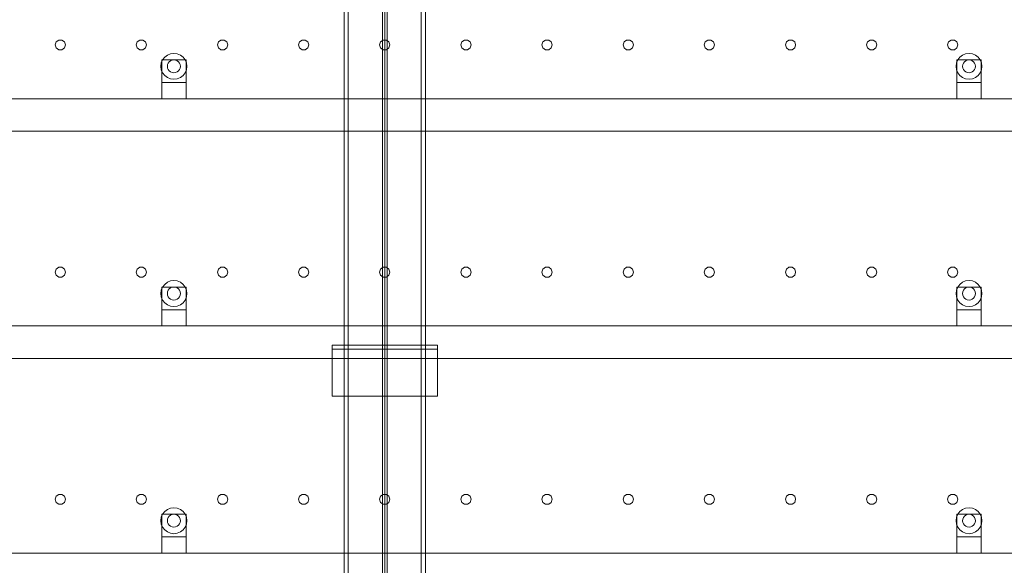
# Model space of a CAD drawing. Header units: millimetres. Extents: x -4395 to 65662, y -65530 to 6847.
# Tile 983 of 1034: x 49011 to 50225, y 1655 to 2328. Entities that reach past the tile are written whole.
import ezdxf

# ---------------------------------------------------------------- set-up
doc = ezdxf.new("R2010")
doc.units = ezdxf.units.MM
doc.layers.add('lateral_secador', color=7, linetype='Continuous', lineweight=0)

msp = doc.modelspace()

# ---------------------------------------------------------------- linework, layer by layer
at = {"layer": 'lateral_secador'}
for p, q in [((49411.134, 2925), (49411.134, 20)), ((49416.134, 20), (49416.134, 2925)), ((49458.134, 2925), (49458.134, 60)), ((49461.134, 0), (49461.134, 2925)), ((49464.134, 60), (49464.134, 2925)), ((49506.134, 2925), (49506.134, 20)), ((49511.134, 20), (49511.134, 2925)), ((49055.997, 2300.082), (49054.784, 2296.35)), ((49054.784, 2296.35), (49055.997, 2292.618)), ((49059.172, 2302.389), (49055.997, 2300.082)), ((49063.096, 2302.389), (49059.172, 2302.389)), ((49066.271, 2300.082), (49063.096, 2302.389)), ((49067.484, 2296.35), (49066.271, 2300.082)), ((49066.271, 2292.618), (49067.484, 2296.35)), ((49155.997, 2300.082), (49154.784, 2296.35)), ((49154.784, 2296.35), (49155.997, 2292.618)), ((49159.172, 2302.389), (49155.997, 2300.082)), ((49163.096, 2302.389), (49159.172, 2302.389)), ((49166.271, 2300.082), (49163.096, 2302.389)), ((49167.484, 2296.35), (49166.271, 2300.082)), ((49166.271, 2292.618), (49167.484, 2296.35)), ((49255.997, 2300.082), (49254.784, 2296.35)), ((49254.784, 2296.35), (49255.997, 2292.618)), ((49259.172, 2302.389), (49255.997, 2300.082)), ((49263.096, 2302.389), (49259.172, 2302.389)), ((49266.271, 2300.082), (49263.096, 2302.389)), ((49267.484, 2296.35), (49266.271, 2300.082)), ((49266.271, 2292.618), (49267.484, 2296.35)), ((49355.997, 2300.082), (49354.784, 2296.35)), ((49354.784, 2296.35), (49355.997, 2292.618)), ((49359.172, 2302.389), (49355.997, 2300.082)), ((49363.096, 2302.389), (49359.172, 2302.389)), ((49366.271, 2300.082), (49363.096, 2302.389)), ((49367.484, 2296.35), (49366.271, 2300.082)), ((49366.271, 2292.618), (49367.484, 2296.35)), ((49455.997, 2300.082), (49454.784, 2296.35)), ((49454.784, 2296.35), (49455.997, 2292.618)), ((49459.172, 2302.389), (49455.997, 2300.082)), ((49463.096, 2302.389), (49459.172, 2302.389)), ((49466.271, 2300.082), (49463.096, 2302.389)), ((49467.484, 2296.35), (49466.271, 2300.082)), ((49466.271, 2292.618), (49467.484, 2296.35)), ((49555.997, 2300.082), (49554.784, 2296.35)), ((49554.784, 2296.35), (49555.997, 2292.618)), ((49559.172, 2302.389), (49555.997, 2300.082)), ((49563.096, 2302.389), (49559.172, 2302.389)), ((49566.271, 2300.082), (49563.096, 2302.389)), ((49567.484, 2296.35), (49566.271, 2300.082)), ((49566.271, 2292.618), (49567.484, 2296.35)), ((49655.997, 2300.082), (49654.784, 2296.35)), ((49654.784, 2296.35), (49655.997, 2292.618)), ((49659.172, 2302.389), (49655.997, 2300.082)), ((49663.096, 2302.389), (49659.172, 2302.389)), ((49666.271, 2300.082), (49663.096, 2302.389)), ((49667.484, 2296.35), (49666.271, 2300.082)), ((49666.271, 2292.618), (49667.484, 2296.35)), ((49755.997, 2300.082), (49754.784, 2296.35)), ((49754.784, 2296.35), (49755.997, 2292.618)), ((49759.172, 2302.389), (49755.997, 2300.082)), ((49763.096, 2302.389), (49759.172, 2302.389)), ((49766.271, 2300.082), (49763.096, 2302.389)), ((49767.484, 2296.35), (49766.271, 2300.082)), ((49766.271, 2292.618), (49767.484, 2296.35)), ((49855.997, 2300.082), (49854.784, 2296.35)), ((49854.784, 2296.35), (49855.997, 2292.618)), ((49859.172, 2302.389), (49855.997, 2300.082)), ((49863.096, 2302.389), (49859.172, 2302.389)), ((49866.271, 2300.082), (49863.096, 2302.389)), ((49867.484, 2296.35), (49866.271, 2300.082)), ((49866.271, 2292.618), (49867.484, 2296.35)), ((49955.997, 2300.082), (49954.784, 2296.35)), ((49954.784, 2296.35), (49955.997, 2292.618)), ((49959.172, 2302.389), (49955.997, 2300.082)), ((49963.096, 2302.389), (49959.172, 2302.389)), ((49966.271, 2300.082), (49963.096, 2302.389)), ((49967.484, 2296.35), (49966.271, 2300.082)), ((49966.271, 2292.618), (49967.484, 2296.35)), ((50055.997, 2300.082), (50054.784, 2296.35)), ((50054.784, 2296.35), (50055.997, 2292.618)), ((50059.172, 2302.389), (50055.997, 2300.082)), ((50063.096, 2302.389), (50059.172, 2302.389)), ((50066.271, 2300.082), (50063.096, 2302.389)), ((50067.484, 2296.35), (50066.271, 2300.082)), ((50066.271, 2292.618), (50067.484, 2296.35)), ((50155.997, 2300.082), (50154.784, 2296.35)), ((50154.784, 2296.35), (50155.997, 2292.618)), ((50159.172, 2302.389), (50155.997, 2300.082)), ((50163.096, 2302.389), (50159.172, 2302.389)), ((50166.271, 2300.082), (50163.096, 2302.389)), ((50167.484, 2296.35), (50166.271, 2300.082)), ((50166.271, 2292.618), (50167.484, 2296.35)), ((49055.997, 2292.618), (49059.172, 2290.311)), ((49059.172, 2290.311), (49063.096, 2290.311)), ((49063.096, 2290.311), (49066.271, 2292.618)), ((49155.997, 2292.618), (49159.172, 2290.311)), ((49159.172, 2290.311), (49163.096, 2290.311)), ((49163.096, 2290.311), (49166.271, 2292.618)), ((49193.134, 2283.856), (49189.82, 2281.314)), ((49196.993, 2285.455), (49193.134, 2283.856)), ((49201.134, 2286), (49196.993, 2285.455)), ((49205.275, 2285.455), (49201.134, 2286)), ((49209.134, 2283.856), (49205.275, 2285.455)), ((49212.448, 2281.314), (49209.134, 2283.856)), ((49255.997, 2292.618), (49259.172, 2290.311)), ((49259.172, 2290.311), (49263.096, 2290.311)), ((49263.096, 2290.311), (49266.271, 2292.618)), ((49355.997, 2292.618), (49359.172, 2290.311)), ((49359.172, 2290.311), (49363.096, 2290.311)), ((49363.096, 2290.311), (49366.271, 2292.618)), ((49455.997, 2292.618), (49459.172, 2290.311)), ((49459.172, 2290.311), (49463.096, 2290.311)), ((49463.096, 2290.311), (49466.271, 2292.618)), ((49555.997, 2292.618), (49559.172, 2290.311)), ((49559.172, 2290.311), (49563.096, 2290.311)), ((49563.096, 2290.311), (49566.271, 2292.618)), ((49655.997, 2292.618), (49659.172, 2290.311)), ((49659.172, 2290.311), (49663.096, 2290.311)), ((49663.096, 2290.311), (49666.271, 2292.618)), ((49755.997, 2292.618), (49759.172, 2290.311)), ((49759.172, 2290.311), (49763.096, 2290.311)), ((49763.096, 2290.311), (49766.271, 2292.618)), ((49855.997, 2292.618), (49859.172, 2290.311)), ((49859.172, 2290.311), (49863.096, 2290.311)), ((49863.096, 2290.311), (49866.271, 2292.618)), ((49955.997, 2292.618), (49959.172, 2290.311)), ((49959.172, 2290.311), (49963.096, 2290.311)), ((49963.096, 2290.311), (49966.271, 2292.618)), ((50055.997, 2292.618), (50059.172, 2290.311)), ((50059.172, 2290.311), (50063.096, 2290.311)), ((50063.096, 2290.311), (50066.271, 2292.618)), ((50155.997, 2292.618), (50159.172, 2290.311)), ((50159.172, 2290.311), (50163.096, 2290.311)), ((50163.096, 2290.311), (50166.271, 2292.618)), ((50173.134, 2283.856), (50169.82, 2281.314)), ((50176.993, 2285.455), (50173.134, 2283.856)), ((50181.134, 2286), (50176.993, 2285.455)), ((50185.275, 2285.455), (50181.134, 2286)), ((50189.134, 2283.856), (50185.275, 2285.455)), ((50192.448, 2281.314), (50189.134, 2283.856)), ((49185.679, 2274.141), (49185.134, 2270)), ((49185.134, 2270), (49185.679, 2265.859)), ((49187.277, 2278), (49185.679, 2274.141)), ((49186.134, 2278), (49216.134, 2278)), ((49186.134, 2278), (49186.134, 2250)), ((49189.82, 2281.314), (49187.277, 2278)), ((49193.406, 2272.071), (49193.134, 2270)), ((49193.134, 2270), (49193.406, 2267.929)), ((49194.206, 2274), (49193.406, 2272.071)), ((49195.477, 2275.657), (49194.206, 2274)), ((49197.134, 2276.928), (49195.477, 2275.657)), ((49199.063, 2277.727), (49197.134, 2276.928)), ((49201.134, 2278), (49199.063, 2277.727)), ((49203.204, 2277.727), (49201.134, 2278)), ((49205.134, 2276.928), (49203.204, 2277.727)), ((49206.791, 2275.657), (49205.134, 2276.928)), ((49208.062, 2274), (49206.791, 2275.657)), ((49208.861, 2272.071), (49208.062, 2274)), ((49209.134, 2270), (49208.861, 2272.071)), ((49208.861, 2267.929), (49209.134, 2270)), ((49214.99, 2278), (49212.448, 2281.314)), ((49216.589, 2274.141), (49214.99, 2278)), ((49216.134, 2250), (49216.134, 2278)), ((49217.134, 2270), (49216.589, 2274.141)), ((49216.589, 2265.859), (49217.134, 2270)), ((50165.679, 2274.141), (50165.134, 2270)), ((50165.134, 2270), (50165.679, 2265.859)), ((50167.277, 2278), (50165.679, 2274.141)), ((50166.134, 2278), (50196.134, 2278)), ((50166.134, 2278), (50166.134, 2250)), ((50169.82, 2281.314), (50167.277, 2278)), ((50173.406, 2272.071), (50173.134, 2270)), ((50173.134, 2270), (50173.406, 2267.929)), ((50174.206, 2274), (50173.406, 2272.071)), ((50175.477, 2275.657), (50174.206, 2274)), ((50177.134, 2276.928), (50175.477, 2275.657)), ((50179.063, 2277.727), (50177.134, 2276.928)), ((50181.134, 2278), (50179.063, 2277.727)), ((50183.204, 2277.727), (50181.134, 2278)), ((50185.134, 2276.928), (50183.204, 2277.727)), ((50186.791, 2275.657), (50185.134, 2276.928)), ((50188.062, 2274), (50186.791, 2275.657)), ((50188.861, 2272.071), (50188.062, 2274)), ((50189.134, 2270), (50188.861, 2272.071)), ((50188.861, 2267.929), (50189.134, 2270)), ((50194.99, 2278), (50192.448, 2281.314)), ((50196.589, 2274.141), (50194.99, 2278)), ((50196.134, 2250), (50196.134, 2278)), ((50197.134, 2270), (50196.589, 2274.141)), ((50196.589, 2265.859), (50197.134, 2270)), ((49185.679, 2265.859), (49187.277, 2262)), ((49187.277, 2262), (49189.82, 2258.686)), ((49189.82, 2258.686), (49193.134, 2256.144)), ((49193.406, 2267.929), (49194.206, 2266)), ((49194.206, 2266), (49195.477, 2264.343)), ((49195.477, 2264.343), (49197.134, 2263.072)), ((49197.134, 2263.072), (49199.063, 2262.273)), ((49199.063, 2262.273), (49201.134, 2262)), ((49201.134, 2262), (49203.204, 2262.273)), ((49203.204, 2262.273), (49205.134, 2263.072)), ((49205.134, 2263.072), (49206.791, 2264.343)), ((49206.791, 2264.343), (49208.062, 2266)), ((49208.062, 2266), (49208.861, 2267.929)), ((49209.134, 2256.144), (49212.448, 2258.686)), ((49212.448, 2258.686), (49214.99, 2262)), ((49214.99, 2262), (49216.589, 2265.859)), ((50165.679, 2265.859), (50167.277, 2262)), ((50167.277, 2262), (50169.82, 2258.686)), ((50169.82, 2258.686), (50173.134, 2256.144)), ((50173.406, 2267.929), (50174.206, 2266)), ((50174.206, 2266), (50175.477, 2264.343)), ((50175.477, 2264.343), (50177.134, 2263.072)), ((50177.134, 2263.072), (50179.063, 2262.273)), ((50179.063, 2262.273), (50181.134, 2262)), ((50181.134, 2262), (50183.204, 2262.273)), ((50183.204, 2262.273), (50185.134, 2263.072)), ((50185.134, 2263.072), (50186.791, 2264.343)), ((50186.791, 2264.343), (50188.062, 2266)), ((50188.062, 2266), (50188.861, 2267.929)), ((50189.134, 2256.144), (50192.448, 2258.686)), ((50192.448, 2258.686), (50194.99, 2262)), ((50194.99, 2262), (50196.589, 2265.859)), ((49186.134, 2250), (49216.134, 2250)), ((49186.134, 2250), (49186.134, 2230)), ((49193.134, 2256.144), (49196.993, 2254.545)), ((49196.993, 2254.545), (49201.134, 2254)), ((49201.134, 2254), (49205.275, 2254.545)), ((49205.275, 2254.545), (49209.134, 2256.144)), ((49216.134, 2230), (49216.134, 2250)), ((50166.134, 2250), (50196.134, 2250)), ((50166.134, 2250), (50166.134, 2230)), ((50173.134, 2256.144), (50176.993, 2254.545)), ((50176.993, 2254.545), (50181.134, 2254)), ((50181.134, 2254), (50185.275, 2254.545)), ((50185.275, 2254.545), (50189.134, 2256.144)), ((50196.134, 2230), (50196.134, 2250)), ((40811.134, 2230), (60111.134, 2230)), ((49186.134, 2230), (49216.134, 2230)), ((50166.134, 2230), (50196.134, 2230)), ((40811.134, 2190), (60111.134, 2190)), ((49055.997, 2020.082), (49054.784, 2016.35)), ((49054.784, 2016.35), (49055.997, 2012.618)), ((49059.172, 2022.389), (49055.997, 2020.082)), ((49063.096, 2022.389), (49059.172, 2022.389)), ((49066.271, 2020.082), (49063.096, 2022.389)), ((49067.484, 2016.35), (49066.271, 2020.082)), ((49066.271, 2012.618), (49067.484, 2016.35)), ((49155.997, 2020.082), (49154.784, 2016.35)), ((49154.784, 2016.35), (49155.997, 2012.618)), ((49159.172, 2022.389), (49155.997, 2020.082)), ((49163.096, 2022.389), (49159.172, 2022.389)), ((49166.271, 2020.082), (49163.096, 2022.389)), ((49167.484, 2016.35), (49166.271, 2020.082)), ((49166.271, 2012.618), (49167.484, 2016.35)), ((49255.997, 2020.082), (49254.784, 2016.35)), ((49254.784, 2016.35), (49255.997, 2012.618)), ((49259.172, 2022.389), (49255.997, 2020.082)), ((49263.096, 2022.389), (49259.172, 2022.389)), ((49266.271, 2020.082), (49263.096, 2022.389)), ((49267.484, 2016.35), (49266.271, 2020.082)), ((49266.271, 2012.618), (49267.484, 2016.35)), ((49355.997, 2020.082), (49354.784, 2016.35)), ((49354.784, 2016.35), (49355.997, 2012.618)), ((49359.172, 2022.389), (49355.997, 2020.082)), ((49363.096, 2022.389), (49359.172, 2022.389)), ((49366.271, 2020.082), (49363.096, 2022.389)), ((49367.484, 2016.35), (49366.271, 2020.082)), ((49366.271, 2012.618), (49367.484, 2016.35)), ((49455.997, 2020.082), (49454.784, 2016.35)), ((49454.784, 2016.35), (49455.997, 2012.618)), ((49459.172, 2022.389), (49455.997, 2020.082)), ((49463.096, 2022.389), (49459.172, 2022.389)), ((49466.271, 2020.082), (49463.096, 2022.389)), ((49467.484, 2016.35), (49466.271, 2020.082)), ((49466.271, 2012.618), (49467.484, 2016.35)), ((49555.997, 2020.082), (49554.784, 2016.35)), ((49554.784, 2016.35), (49555.997, 2012.618)), ((49559.172, 2022.389), (49555.997, 2020.082)), ((49563.096, 2022.389), (49559.172, 2022.389)), ((49566.271, 2020.082), (49563.096, 2022.389)), ((49567.484, 2016.35), (49566.271, 2020.082)), ((49566.271, 2012.618), (49567.484, 2016.35)), ((49655.997, 2020.082), (49654.784, 2016.35)), ((49654.784, 2016.35), (49655.997, 2012.618)), ((49659.172, 2022.389), (49655.997, 2020.082)), ((49663.096, 2022.389), (49659.172, 2022.389)), ((49666.271, 2020.082), (49663.096, 2022.389)), ((49667.484, 2016.35), (49666.271, 2020.082)), ((49666.271, 2012.618), (49667.484, 2016.35)), ((49755.997, 2020.082), (49754.784, 2016.35)), ((49754.784, 2016.35), (49755.997, 2012.618)), ((49759.172, 2022.389), (49755.997, 2020.082)), ((49763.096, 2022.389), (49759.172, 2022.389)), ((49766.271, 2020.082), (49763.096, 2022.389)), ((49767.484, 2016.35), (49766.271, 2020.082)), ((49766.271, 2012.618), (49767.484, 2016.35)), ((49855.997, 2020.082), (49854.784, 2016.35)), ((49854.784, 2016.35), (49855.997, 2012.618)), ((49859.172, 2022.389), (49855.997, 2020.082)), ((49863.096, 2022.389), (49859.172, 2022.389)), ((49866.271, 2020.082), (49863.096, 2022.389)), ((49867.484, 2016.35), (49866.271, 2020.082)), ((49866.271, 2012.618), (49867.484, 2016.35)), ((49955.997, 2020.082), (49954.784, 2016.35)), ((49954.784, 2016.35), (49955.997, 2012.618)), ((49959.172, 2022.389), (49955.997, 2020.082)), ((49963.096, 2022.389), (49959.172, 2022.389)), ((49966.271, 2020.082), (49963.096, 2022.389)), ((49967.484, 2016.35), (49966.271, 2020.082)), ((49966.271, 2012.618), (49967.484, 2016.35)), ((50055.997, 2020.082), (50054.784, 2016.35)), ((50054.784, 2016.35), (50055.997, 2012.618)), ((50059.172, 2022.389), (50055.997, 2020.082)), ((50063.096, 2022.389), (50059.172, 2022.389)), ((50066.271, 2020.082), (50063.096, 2022.389)), ((50067.484, 2016.35), (50066.271, 2020.082)), ((50066.271, 2012.618), (50067.484, 2016.35)), ((50155.997, 2020.082), (50154.784, 2016.35)), ((50154.784, 2016.35), (50155.997, 2012.618)), ((50159.172, 2022.389), (50155.997, 2020.082)), ((50163.096, 2022.389), (50159.172, 2022.389)), ((50166.271, 2020.082), (50163.096, 2022.389)), ((50167.484, 2016.35), (50166.271, 2020.082)), ((50166.271, 2012.618), (50167.484, 2016.35)), ((49055.997, 2012.618), (49059.172, 2010.311)), ((49059.172, 2010.311), (49063.096, 2010.311)), ((49063.096, 2010.311), (49066.271, 2012.618)), ((49155.997, 2012.618), (49159.172, 2010.311)), ((49159.172, 2010.311), (49163.096, 2010.311)), ((49163.096, 2010.311), (49166.271, 2012.618)), ((49193.134, 2003.856), (49189.82, 2001.314)), ((49196.993, 2005.455), (49193.134, 2003.856)), ((49201.134, 2006), (49196.993, 2005.455)), ((49205.275, 2005.455), (49201.134, 2006)), ((49209.134, 2003.856), (49205.275, 2005.455)), ((49212.448, 2001.314), (49209.134, 2003.856)), ((49255.997, 2012.618), (49259.172, 2010.311)), ((49259.172, 2010.311), (49263.096, 2010.311)), ((49263.096, 2010.311), (49266.271, 2012.618)), ((49355.997, 2012.618), (49359.172, 2010.311)), ((49359.172, 2010.311), (49363.096, 2010.311)), ((49363.096, 2010.311), (49366.271, 2012.618)), ((49455.997, 2012.618), (49459.172, 2010.311)), ((49459.172, 2010.311), (49463.096, 2010.311)), ((49463.096, 2010.311), (49466.271, 2012.618)), ((49555.997, 2012.618), (49559.172, 2010.311)), ((49559.172, 2010.311), (49563.096, 2010.311)), ((49563.096, 2010.311), (49566.271, 2012.618)), ((49655.997, 2012.618), (49659.172, 2010.311)), ((49659.172, 2010.311), (49663.096, 2010.311)), ((49663.096, 2010.311), (49666.271, 2012.618)), ((49755.997, 2012.618), (49759.172, 2010.311)), ((49759.172, 2010.311), (49763.096, 2010.311)), ((49763.096, 2010.311), (49766.271, 2012.618)), ((49855.997, 2012.618), (49859.172, 2010.311)), ((49859.172, 2010.311), (49863.096, 2010.311)), ((49863.096, 2010.311), (49866.271, 2012.618)), ((49955.997, 2012.618), (49959.172, 2010.311)), ((49959.172, 2010.311), (49963.096, 2010.311)), ((49963.096, 2010.311), (49966.271, 2012.618)), ((50055.997, 2012.618), (50059.172, 2010.311)), ((50059.172, 2010.311), (50063.096, 2010.311)), ((50063.096, 2010.311), (50066.271, 2012.618)), ((50155.997, 2012.618), (50159.172, 2010.311)), ((50159.172, 2010.311), (50163.096, 2010.311)), ((50163.096, 2010.311), (50166.271, 2012.618)), ((50173.134, 2003.856), (50169.82, 2001.314)), ((50176.993, 2005.455), (50173.134, 2003.856)), ((50181.134, 2006), (50176.993, 2005.455)), ((50185.275, 2005.455), (50181.134, 2006)), ((50189.134, 2003.856), (50185.275, 2005.455)), ((50192.448, 2001.314), (50189.134, 2003.856)), ((49185.679, 1994.141), (49185.134, 1990)), ((49187.277, 1998), (49185.679, 1994.141)), ((49186.134, 1998), (49216.134, 1998)), ((49186.134, 1998), (49186.134, 1970)), ((49189.82, 2001.314), (49187.277, 1998)), ((49193.406, 1992.071), (49193.134, 1990)), ((49194.206, 1994), (49193.406, 1992.071)), ((49195.477, 1995.657), (49194.206, 1994)), ((49197.134, 1996.928), (49195.477, 1995.657)), ((49199.063, 1997.727), (49197.134, 1996.928)), ((49201.134, 1998), (49199.063, 1997.727)), ((49203.204, 1997.727), (49201.134, 1998)), ((49205.134, 1996.928), (49203.204, 1997.727)), ((49206.791, 1995.657), (49205.134, 1996.928)), ((49208.062, 1994), (49206.791, 1995.657)), ((49208.861, 1992.071), (49208.062, 1994)), ((49209.134, 1990), (49208.861, 1992.071)), ((49214.99, 1998), (49212.448, 2001.314)), ((49216.589, 1994.141), (49214.99, 1998)), ((49216.134, 1970), (49216.134, 1998)), ((49217.134, 1990), (49216.589, 1994.141)), ((50165.679, 1994.141), (50165.134, 1990)), ((50167.277, 1998), (50165.679, 1994.141)), ((50166.134, 1998), (50196.134, 1998)), ((50166.134, 1998), (50166.134, 1970)), ((50169.82, 2001.314), (50167.277, 1998)), ((50173.406, 1992.071), (50173.134, 1990)), ((50174.206, 1994), (50173.406, 1992.071)), ((50175.477, 1995.657), (50174.206, 1994)), ((50177.134, 1996.928), (50175.477, 1995.657)), ((50179.063, 1997.727), (50177.134, 1996.928)), ((50181.134, 1998), (50179.063, 1997.727)), ((50183.204, 1997.727), (50181.134, 1998)), ((50185.134, 1996.928), (50183.204, 1997.727)), ((50186.791, 1995.657), (50185.134, 1996.928)), ((50188.062, 1994), (50186.791, 1995.657)), ((50188.861, 1992.071), (50188.062, 1994)), ((50189.134, 1990), (50188.861, 1992.071)), ((50194.99, 1998), (50192.448, 2001.314)), ((50196.589, 1994.141), (50194.99, 1998)), ((50196.134, 1970), (50196.134, 1998)), ((50197.134, 1990), (50196.589, 1994.141)), ((49185.134, 1990), (49185.679, 1985.859)), ((49185.679, 1985.859), (49187.277, 1982)), ((49187.277, 1982), (49189.82, 1978.686)), ((49189.82, 1978.686), (49193.134, 1976.144)), ((49193.134, 1990), (49193.406, 1987.929)), ((49193.406, 1987.929), (49194.206, 1986)), ((49194.206, 1986), (49195.477, 1984.343)), ((49195.477, 1984.343), (49197.134, 1983.072)), ((49197.134, 1983.072), (49199.063, 1982.273)), ((49199.063, 1982.273), (49201.134, 1982)), ((49201.134, 1982), (49203.204, 1982.273)), ((49203.204, 1982.273), (49205.134, 1983.072)), ((49205.134, 1983.072), (49206.791, 1984.343)), ((49206.791, 1984.343), (49208.062, 1986)), ((49208.062, 1986), (49208.861, 1987.929)), ((49208.861, 1987.929), (49209.134, 1990)), ((49209.134, 1976.144), (49212.448, 1978.686)), ((49212.448, 1978.686), (49214.99, 1982)), ((49214.99, 1982), (49216.589, 1985.859)), ((49216.589, 1985.859), (49217.134, 1990)), ((50165.134, 1990), (50165.679, 1985.859)), ((50165.679, 1985.859), (50167.277, 1982)), ((50167.277, 1982), (50169.82, 1978.686)), ((50169.82, 1978.686), (50173.134, 1976.144)), ((50173.134, 1990), (50173.406, 1987.929)), ((50173.406, 1987.929), (50174.206, 1986)), ((50174.206, 1986), (50175.477, 1984.343)), ((50175.477, 1984.343), (50177.134, 1983.072)), ((50177.134, 1983.072), (50179.063, 1982.273)), ((50179.063, 1982.273), (50181.134, 1982)), ((50181.134, 1982), (50183.204, 1982.273)), ((50183.204, 1982.273), (50185.134, 1983.072)), ((50185.134, 1983.072), (50186.791, 1984.343)), ((50186.791, 1984.343), (50188.062, 1986)), ((50188.062, 1986), (50188.861, 1987.929)), ((50188.861, 1987.929), (50189.134, 1990)), ((50189.134, 1976.144), (50192.448, 1978.686)), ((50192.448, 1978.686), (50194.99, 1982)), ((50194.99, 1982), (50196.589, 1985.859)), ((50196.589, 1985.859), (50197.134, 1990)), ((49186.134, 1970), (49216.134, 1970)), ((49186.134, 1970), (49186.134, 1950)), ((49193.134, 1976.144), (49196.993, 1974.545)), ((49196.993, 1974.545), (49201.134, 1974)), ((49201.134, 1974), (49205.275, 1974.545)), ((49205.275, 1974.545), (49209.134, 1976.144)), ((49216.134, 1950), (49216.134, 1970)), ((50166.134, 1970), (50196.134, 1970)), ((50166.134, 1970), (50166.134, 1950)), ((50173.134, 1976.144), (50176.993, 1974.545)), ((50176.993, 1974.545), (50181.134, 1974)), ((50181.134, 1974), (50185.275, 1974.545)), ((50185.275, 1974.545), (50189.134, 1976.144)), ((50196.134, 1950), (50196.134, 1970)), ((40811.134, 1950), (60111.134, 1950)), ((49186.134, 1950), (49216.134, 1950)), ((50166.134, 1950), (50196.134, 1950)), ((49396.134, 1926.5), (49526.134, 1926.5)), ((49396.134, 1926.5), (49396.134, 1863.5)), ((49396.134, 1926.5), (49396.134, 1921.5)), ((49396.134, 1921.5), (49526.134, 1921.5)), ((49526.134, 1863.5), (49526.134, 1926.5)), ((49526.134, 1921.5), (49526.134, 1926.5)), ((40811.134, 1910), (60111.134, 1910)), ((49396.134, 1863.5), (49526.134, 1863.5)), ((49055.997, 1740.082), (49054.784, 1736.35)), ((49054.784, 1736.35), (49055.997, 1732.618)), ((49059.172, 1742.389), (49055.997, 1740.082)), ((49063.096, 1742.389), (49059.172, 1742.389)), ((49066.271, 1740.082), (49063.096, 1742.389)), ((49067.484, 1736.35), (49066.271, 1740.082)), ((49066.271, 1732.618), (49067.484, 1736.35)), ((49155.997, 1740.082), (49154.784, 1736.35)), ((49154.784, 1736.35), (49155.997, 1732.618)), ((49159.172, 1742.389), (49155.997, 1740.082)), ((49163.096, 1742.389), (49159.172, 1742.389)), ((49166.271, 1740.082), (49163.096, 1742.389)), ((49167.484, 1736.35), (49166.271, 1740.082)), ((49166.271, 1732.618), (49167.484, 1736.35)), ((49255.997, 1740.082), (49254.784, 1736.35)), ((49254.784, 1736.35), (49255.997, 1732.618)), ((49259.172, 1742.389), (49255.997, 1740.082)), ((49263.096, 1742.389), (49259.172, 1742.389)), ((49266.271, 1740.082), (49263.096, 1742.389)), ((49267.484, 1736.35), (49266.271, 1740.082)), ((49266.271, 1732.618), (49267.484, 1736.35)), ((49355.997, 1740.082), (49354.784, 1736.35)), ((49354.784, 1736.35), (49355.997, 1732.618)), ((49359.172, 1742.389), (49355.997, 1740.082)), ((49363.096, 1742.389), (49359.172, 1742.389)), ((49366.271, 1740.082), (49363.096, 1742.389)), ((49367.484, 1736.35), (49366.271, 1740.082)), ((49366.271, 1732.618), (49367.484, 1736.35)), ((49455.997, 1740.082), (49454.784, 1736.35)), ((49454.784, 1736.35), (49455.997, 1732.618)), ((49459.172, 1742.389), (49455.997, 1740.082)), ((49463.096, 1742.389), (49459.172, 1742.389)), ((49466.271, 1740.082), (49463.096, 1742.389)), ((49467.484, 1736.35), (49466.271, 1740.082)), ((49466.271, 1732.618), (49467.484, 1736.35)), ((49555.997, 1740.082), (49554.784, 1736.35)), ((49554.784, 1736.35), (49555.997, 1732.618)), ((49559.172, 1742.389), (49555.997, 1740.082)), ((49563.096, 1742.389), (49559.172, 1742.389)), ((49566.271, 1740.082), (49563.096, 1742.389)), ((49567.484, 1736.35), (49566.271, 1740.082)), ((49566.271, 1732.618), (49567.484, 1736.35)), ((49655.997, 1740.082), (49654.784, 1736.35)), ((49654.784, 1736.35), (49655.997, 1732.618)), ((49659.172, 1742.389), (49655.997, 1740.082)), ((49663.096, 1742.389), (49659.172, 1742.389)), ((49666.271, 1740.082), (49663.096, 1742.389)), ((49667.484, 1736.35), (49666.271, 1740.082)), ((49666.271, 1732.618), (49667.484, 1736.35)), ((49755.997, 1740.082), (49754.784, 1736.35)), ((49754.784, 1736.35), (49755.997, 1732.618)), ((49759.172, 1742.389), (49755.997, 1740.082)), ((49763.096, 1742.389), (49759.172, 1742.389)), ((49766.271, 1740.082), (49763.096, 1742.389)), ((49767.484, 1736.35), (49766.271, 1740.082)), ((49766.271, 1732.618), (49767.484, 1736.35)), ((49855.997, 1740.082), (49854.784, 1736.35)), ((49854.784, 1736.35), (49855.997, 1732.618)), ((49859.172, 1742.389), (49855.997, 1740.082)), ((49863.096, 1742.389), (49859.172, 1742.389)), ((49866.271, 1740.082), (49863.096, 1742.389)), ((49867.484, 1736.35), (49866.271, 1740.082)), ((49866.271, 1732.618), (49867.484, 1736.35)), ((49955.997, 1740.082), (49954.784, 1736.35)), ((49954.784, 1736.35), (49955.997, 1732.618)), ((49959.172, 1742.389), (49955.997, 1740.082)), ((49963.096, 1742.389), (49959.172, 1742.389)), ((49966.271, 1740.082), (49963.096, 1742.389)), ((49967.484, 1736.35), (49966.271, 1740.082)), ((49966.271, 1732.618), (49967.484, 1736.35)), ((50055.997, 1740.082), (50054.784, 1736.35)), ((50054.784, 1736.35), (50055.997, 1732.618)), ((50059.172, 1742.389), (50055.997, 1740.082)), ((50063.096, 1742.389), (50059.172, 1742.389)), ((50066.271, 1740.082), (50063.096, 1742.389)), ((50067.484, 1736.35), (50066.271, 1740.082)), ((50066.271, 1732.618), (50067.484, 1736.35)), ((50155.997, 1740.082), (50154.784, 1736.35)), ((50154.784, 1736.35), (50155.997, 1732.618)), ((50159.172, 1742.389), (50155.997, 1740.082)), ((50163.096, 1742.389), (50159.172, 1742.389)), ((50166.271, 1740.082), (50163.096, 1742.389)), ((50167.484, 1736.35), (50166.271, 1740.082)), ((50166.271, 1732.618), (50167.484, 1736.35)), ((49055.997, 1732.618), (49059.172, 1730.311)), ((49059.172, 1730.311), (49063.096, 1730.311)), ((49063.096, 1730.311), (49066.271, 1732.618)), ((49155.997, 1732.618), (49159.172, 1730.311)), ((49159.172, 1730.311), (49163.096, 1730.311)), ((49163.096, 1730.311), (49166.271, 1732.618)), ((49193.134, 1723.856), (49189.82, 1721.314)), ((49196.993, 1725.455), (49193.134, 1723.856)), ((49201.134, 1726), (49196.993, 1725.455)), ((49205.275, 1725.455), (49201.134, 1726)), ((49209.134, 1723.856), (49205.275, 1725.455)), ((49212.448, 1721.314), (49209.134, 1723.856)), ((49255.997, 1732.618), (49259.172, 1730.311)), ((49259.172, 1730.311), (49263.096, 1730.311)), ((49263.096, 1730.311), (49266.271, 1732.618)), ((49355.997, 1732.618), (49359.172, 1730.311)), ((49359.172, 1730.311), (49363.096, 1730.311)), ((49363.096, 1730.311), (49366.271, 1732.618)), ((49455.997, 1732.618), (49459.172, 1730.311)), ((49459.172, 1730.311), (49463.096, 1730.311)), ((49463.096, 1730.311), (49466.271, 1732.618)), ((49555.997, 1732.618), (49559.172, 1730.311)), ((49559.172, 1730.311), (49563.096, 1730.311)), ((49563.096, 1730.311), (49566.271, 1732.618)), ((49655.997, 1732.618), (49659.172, 1730.311)), ((49659.172, 1730.311), (49663.096, 1730.311)), ((49663.096, 1730.311), (49666.271, 1732.618)), ((49755.997, 1732.618), (49759.172, 1730.311)), ((49759.172, 1730.311), (49763.096, 1730.311)), ((49763.096, 1730.311), (49766.271, 1732.618)), ((49855.997, 1732.618), (49859.172, 1730.311)), ((49859.172, 1730.311), (49863.096, 1730.311)), ((49863.096, 1730.311), (49866.271, 1732.618)), ((49955.997, 1732.618), (49959.172, 1730.311)), ((49959.172, 1730.311), (49963.096, 1730.311)), ((49963.096, 1730.311), (49966.271, 1732.618)), ((50055.997, 1732.618), (50059.172, 1730.311)), ((50059.172, 1730.311), (50063.096, 1730.311)), ((50063.096, 1730.311), (50066.271, 1732.618)), ((50155.997, 1732.618), (50159.172, 1730.311)), ((50159.172, 1730.311), (50163.096, 1730.311)), ((50163.096, 1730.311), (50166.271, 1732.618)), ((50173.134, 1723.856), (50169.82, 1721.314)), ((50176.993, 1725.455), (50173.134, 1723.856)), ((50181.134, 1726), (50176.993, 1725.455)), ((50185.275, 1725.455), (50181.134, 1726)), ((50189.134, 1723.856), (50185.275, 1725.455)), ((50192.448, 1721.314), (50189.134, 1723.856)), ((49185.679, 1714.141), (49185.134, 1710)), ((49187.277, 1718), (49185.679, 1714.141)), ((49186.134, 1718), (49216.134, 1718)), ((49186.134, 1718), (49186.134, 1690)), ((49189.82, 1721.314), (49187.277, 1718)), ((49193.406, 1712.071), (49193.134, 1710)), ((49194.206, 1714), (49193.406, 1712.071)), ((49195.477, 1715.657), (49194.206, 1714)), ((49197.134, 1716.928), (49195.477, 1715.657)), ((49199.063, 1717.727), (49197.134, 1716.928)), ((49201.134, 1718), (49199.063, 1717.727)), ((49203.204, 1717.727), (49201.134, 1718)), ((49205.134, 1716.928), (49203.204, 1717.727)), ((49206.791, 1715.657), (49205.134, 1716.928)), ((49208.062, 1714), (49206.791, 1715.657)), ((49208.861, 1712.071), (49208.062, 1714)), ((49209.134, 1710), (49208.861, 1712.071)), ((49214.99, 1718), (49212.448, 1721.314)), ((49216.589, 1714.141), (49214.99, 1718)), ((49216.134, 1690), (49216.134, 1718)), ((49217.134, 1710), (49216.589, 1714.141)), ((50165.679, 1714.141), (50165.134, 1710)), ((50167.277, 1718), (50165.679, 1714.141)), ((50166.134, 1718), (50196.134, 1718)), ((50166.134, 1718), (50166.134, 1690)), ((50169.82, 1721.314), (50167.277, 1718)), ((50173.406, 1712.071), (50173.134, 1710)), ((50174.206, 1714), (50173.406, 1712.071)), ((50175.477, 1715.657), (50174.206, 1714)), ((50177.134, 1716.928), (50175.477, 1715.657)), ((50179.063, 1717.727), (50177.134, 1716.928)), ((50181.134, 1718), (50179.063, 1717.727)), ((50183.204, 1717.727), (50181.134, 1718)), ((50185.134, 1716.928), (50183.204, 1717.727)), ((50186.791, 1715.657), (50185.134, 1716.928)), ((50188.062, 1714), (50186.791, 1715.657)), ((50188.861, 1712.071), (50188.062, 1714)), ((50189.134, 1710), (50188.861, 1712.071)), ((50194.99, 1718), (50192.448, 1721.314)), ((50196.589, 1714.141), (50194.99, 1718)), ((50196.134, 1690), (50196.134, 1718)), ((50197.134, 1710), (50196.589, 1714.141)), ((49185.134, 1710), (49185.679, 1705.859)), ((49185.679, 1705.859), (49187.277, 1702)), ((49187.277, 1702), (49189.82, 1698.686)), ((49193.134, 1710), (49193.406, 1707.929)), ((49193.406, 1707.929), (49194.206, 1706)), ((49194.206, 1706), (49195.477, 1704.343)), ((49195.477, 1704.343), (49197.134, 1703.072)), ((49197.134, 1703.072), (49199.063, 1702.273)), ((49199.063, 1702.273), (49201.134, 1702)), ((49201.134, 1702), (49203.204, 1702.273)), ((49203.204, 1702.273), (49205.134, 1703.072)), ((49205.134, 1703.072), (49206.791, 1704.343)), ((49206.791, 1704.343), (49208.062, 1706)), ((49208.062, 1706), (49208.861, 1707.929)), ((49208.861, 1707.929), (49209.134, 1710)), ((49212.448, 1698.686), (49214.99, 1702)), ((49214.99, 1702), (49216.589, 1705.859)), ((49216.589, 1705.859), (49217.134, 1710)), ((50165.134, 1710), (50165.679, 1705.859)), ((50165.679, 1705.859), (50167.277, 1702)), ((50167.277, 1702), (50169.82, 1698.686)), ((50173.134, 1710), (50173.406, 1707.929)), ((50173.406, 1707.929), (50174.206, 1706)), ((50174.206, 1706), (50175.477, 1704.343)), ((50175.477, 1704.343), (50177.134, 1703.072)), ((50177.134, 1703.072), (50179.063, 1702.273)), ((50179.063, 1702.273), (50181.134, 1702)), ((50181.134, 1702), (50183.204, 1702.273)), ((50183.204, 1702.273), (50185.134, 1703.072)), ((50185.134, 1703.072), (50186.791, 1704.343)), ((50186.791, 1704.343), (50188.062, 1706)), ((50188.062, 1706), (50188.861, 1707.929)), ((50188.861, 1707.929), (50189.134, 1710)), ((50192.448, 1698.686), (50194.99, 1702)), ((50194.99, 1702), (50196.589, 1705.859)), ((50196.589, 1705.859), (50197.134, 1710)), ((49186.134, 1690), (49216.134, 1690)), ((49186.134, 1690), (49186.134, 1670)), ((49189.82, 1698.686), (49193.134, 1696.144)), ((49193.134, 1696.144), (49196.993, 1694.545)), ((49196.993, 1694.545), (49201.134, 1694)), ((49201.134, 1694), (49205.275, 1694.545)), ((49205.275, 1694.545), (49209.134, 1696.144)), ((49209.134, 1696.144), (49212.448, 1698.686)), ((49216.134, 1670), (49216.134, 1690)), ((50166.134, 1690), (50196.134, 1690)), ((50166.134, 1690), (50166.134, 1670)), ((50169.82, 1698.686), (50173.134, 1696.144)), ((50173.134, 1696.144), (50176.993, 1694.545)), ((50176.993, 1694.545), (50181.134, 1694)), ((50181.134, 1694), (50185.275, 1694.545)), ((50185.275, 1694.545), (50189.134, 1696.144)), ((50189.134, 1696.144), (50192.448, 1698.686)), ((50196.134, 1670), (50196.134, 1690)), ((40811.134, 1670), (60111.134, 1670)), ((49186.134, 1670), (49216.134, 1670)), ((50166.134, 1670), (50196.134, 1670))]:
    msp.add_line(p, q, dxfattribs=at)

doc.saveas('drawing.dxf')
